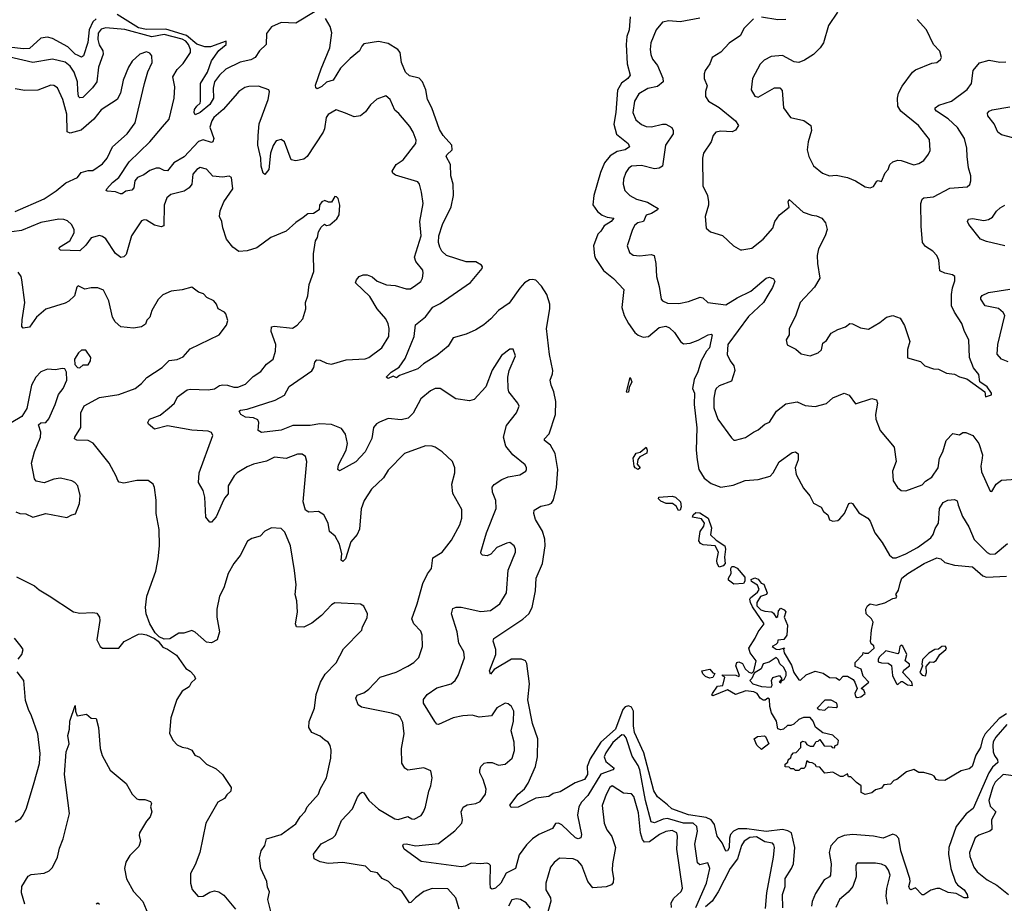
# Model space of a CAD drawing. Extents: x 2199565 to 2323334, y 894172 to 1018966.
# Tile 325 of 440: x 2295344 to 2301412, y 952681 to 958128. Entities that reach past the tile are written whole.
import ezdxf

# ---------------------------------------------------------------- set-up
doc = ezdxf.new("R2010")
doc.units = 0

msp = doc.modelspace()

# ---------------------------------------------------------------- linework, layer by layer
at = {"layer": '0CON10XD'}
for points in [[(2297165, 958179.2), (2297045, 958107.1), (2296955, 958110.8), (2296895, 958084.3), (2296865, 958043.8), (2296862.9, 957975), (2296820.6, 957935), (2296795.3, 957895), (2296769, 957881), (2296703.5, 957866.5), (2296615, 957823.2), (2296575, 957786.4), (2296543.5, 957745), (2296535.3, 957705), (2296538.1, 957645), (2296515, 957605.5), (2296455.4, 957555), (2296425, 957542.5), (2296418.1, 957555), (2296420.5, 957575), (2296434.7, 957595.3), (2296455, 957612.5), (2296458.9, 957625), (2296457.1, 957735), (2296500.5, 957805), (2296525.3, 957875), (2296571.7, 957938.3), (2296616.7, 957975), (2296616.2, 957996.2), (2296519, 957961), (2296485, 957960), (2296435, 957976.3), (2296370.8, 958030.8), (2296245, 958068.6), (2296125, 958067.7), (2296075, 958078.1), (2295945, 958160.7)], [(2300383.3, 958175), (2300327.4, 958092.6), (2300296.7, 957985), (2300276.1, 957953.9), (2300235, 957914.3), (2300181.1, 957878.9), (2300145, 957864.4), (2300117.4, 957867.4), (2300045, 957908), (2299975, 957900.8), (2299932.1, 957877.9), (2299907, 957853), (2299860, 957765), (2299852.5, 957695), (2299875, 957656.7), (2299895, 957651.2), (2299995, 957707.1), (2300028.3, 957708.3), (2300041.7, 957691.7), (2300050.8, 957585), (2300093.3, 957525), (2300175.8, 957505.8), (2300220, 957475), (2300224.2, 957445), (2300203.1, 957375), (2300195.8, 957325), (2300206, 957285), (2300236.6, 957226.6), (2300292.1, 957182.1), (2300335, 957165.8), (2300375, 957168.6), (2300445, 957154.3), (2300495, 957134), (2300555, 957096.7), (2300585, 957092.5), (2300605, 957100), (2300625, 957133.3), (2300635, 957136.7), (2300655, 957130), (2300676.4, 957183.6), (2300696.7, 957205), (2300706.2, 957235), (2300725, 957250.8), (2300755, 957261.4), (2300775, 957260.8), (2300855, 957234), (2300885, 957242.5), (2300915, 957260.8), (2300945, 957298.8), (2300955, 957322.5), (2300949.7, 957389.7), (2300882.5, 957475), (2300773.1, 957565), (2300756.4, 957595), (2300753.6, 957643.6), (2300759.5, 957675), (2300781.5, 957718.5), (2300845.4, 957804.6), (2300865, 957818.9), (2300965, 957860), (2300995, 957863.8), (2301017.3, 957882.7), (2301023.8, 957895), (2301013.9, 957933.9), (2300975.5, 957975.5), (2300932.2, 958065), (2300875, 958128.9)], [(2295815, 958133.4), (2295795.1, 958114.9), (2295772.6, 958065), (2295762.9, 957987.1), (2295737.5, 957905), (2295725, 957897.3), (2295705, 957906.2), (2295685, 957916.3), (2295640.4, 957960.4), (2295545, 958012.5), (2295515, 958020.9), (2295473.8, 958015), (2295405, 957949.8), (2295365, 957948.1), (2295245, 957963.3)], [(2300047.1, 952652.9), (2300044.7, 952735), (2300060.5, 952785), (2300061.3, 952835), (2300099.7, 952895), (2300111.8, 952925), (2300120, 953025), (2300100.6, 953115), (2300077.9, 953127.9), (2300045, 953135.8), (2299945, 953123.4), (2299825, 953140.8), (2299770.4, 953139.6), (2299743.1, 953126.9), (2299724.6, 953105), (2299717.6, 953082.4), (2299715, 953024), (2299705.3, 953005), (2299695, 953002.1), (2299673.2, 953053.2), (2299641.2, 953095), (2299626.4, 953166.4), (2299605.2, 953195.2), (2299575, 953210), (2299465, 953226.9), (2299363.4, 953263.4), (2299335, 953287.8), (2299275, 953338.5), (2299251.3, 953375), (2299189.5, 953609.5), (2299133.4, 953735), (2299126.9, 953775), (2299126.3, 953866.3), (2299115, 953889.4), (2299095, 953899.4), (2299075, 953892.1), (2299061.1, 953875), (2299014.8, 953755), (2298925.5, 953674.5), (2298858.8, 953571.2), (2298841.8, 953525), (2298843.2, 953475), (2298825.4, 953445), (2298766.7, 953423.3), (2298675, 953369.2), (2298632.3, 953357.7), (2298605, 953340), (2298525, 953328.5), (2298415.2, 953274.8), (2298372.2, 953272.2), (2298365, 953286.7), (2298416, 953354), (2298454.1, 953385.9), (2298477.9, 953422.1), (2298523.5, 953525), (2298534.5, 953585), (2298536.7, 953695), (2298505, 953788.8), (2298475.9, 953935), (2298485.2, 954034.8), (2298469.7, 954159.7), (2298461.2, 954175), (2298435.4, 954185.4), (2298375, 954185.7), (2298267.9, 954122.1), (2298245, 954093.3), (2298239.2, 954115), (2298277.1, 954215), (2298277.1, 954245), (2298262, 954298), (2298265.8, 954314.2), (2298445, 954432.1), (2298481.2, 954465), (2298502, 954505), (2298522.7, 954607.3), (2298527.5, 954685), (2298565.3, 954775), (2298581.3, 954885), (2298580.4, 954925), (2298566.2, 954975), (2298523.3, 955046.7), (2298512, 955085), (2298513.8, 955105), (2298555, 955129.2), (2298605, 955139.4), (2298621.7, 955148.3), (2298632.6, 955167.4), (2298651.5, 955245), (2298659.5, 955355), (2298643.7, 955453.7), (2298615.6, 955505.6), (2298577.1, 955535), (2298578.9, 955545), (2298606.7, 955575), (2298646.2, 955695), (2298647.9, 955775), (2298636.4, 955835), (2298618.6, 955875), (2298613.2, 955906.8), (2298627.8, 955945), (2298628.9, 955965), (2298609.5, 956065), (2298590.8, 956225), (2298610.5, 956345), (2298610, 956375), (2298591.8, 956435), (2298559.1, 956485), (2298525, 956521.9), (2298505, 956527.3), (2298485, 956523.5), (2298455, 956505.4), (2298425, 956472.5), (2298360.3, 956379.7), (2298294.5, 956335), (2298247, 956283), (2298203.2, 956246.8), (2298155, 956216.9), (2298095, 956190.5), (2298015, 956166), (2297983.8, 956115), (2297915, 956058), (2297833.3, 956006.7), (2297797.5, 955975), (2297685, 955933.8), (2297665, 955920), (2297645, 955930), (2297615, 955916.7), (2297601.2, 955925), (2297632.9, 955955), (2297683.1, 955986.9), (2297720.3, 956039.7), (2297774.4, 956175), (2297783.1, 956246.9), (2297845, 956296.2), (2297890.7, 956355), (2297935, 956378.1), (2298122.3, 956507.7), (2298194.2, 956595), (2298196.2, 956605), (2298190, 956615), (2298155, 956635.6), (2298095, 956635.4), (2297975, 956673.5), (2297945, 956700.8), (2297932.5, 956725), (2297924.6, 956755), (2297926.4, 956795), (2297949.6, 956865), (2298003.4, 956975), (2298016.7, 957045), (2298015.4, 957115), (2298001.3, 957165), (2297999.1, 957235), (2297972.2, 957285), (2297975.8, 957295), (2298008.6, 957325), (2298007.8, 957355), (2297953.9, 957413.9), (2297930.6, 957450.6), (2297884, 957585), (2297856.1, 957635), (2297847.6, 957695), (2297826.9, 957745), (2297805, 957766.9), (2297745, 957781.3), (2297720.8, 957805), (2297695.7, 957865), (2297688.7, 957925), (2297674.7, 957944.7), (2297615, 957980.9), (2297555, 957992.6), (2297465, 957978.4), (2297451.5, 957965), (2297438.9, 957935), (2297380.7, 957889.3), (2297321.2, 957828.8), (2297275, 957756.2), (2297235, 957742.9), (2297205, 957715.8), (2297177.3, 957702.7), (2297168.3, 957708.3), (2297167.5, 957725), (2297201.2, 957825), (2297255.8, 957954.2), (2297266.9, 958046.9), (2297258.1, 958085), (2297227.8, 958135)], [(2299105.4, 958144.6), (2299100, 958065), (2299086.2, 958025), (2299081.1, 957975), (2299086.7, 957855), (2299106.4, 957785), (2299090.8, 957765), (2299052.2, 957737.7), (2299027, 957693), (2299018.4, 957555), (2299005, 957483.8), (2299022.2, 957422.2), (2299094.2, 957365), (2299101.4, 957345), (2299075, 957325.4), (2299025, 957315.3), (2298981.7, 957288.3), (2298948.7, 957245), (2298922.8, 957185), (2298882.9, 957045), (2298876.4, 956986.4), (2298905, 956945.8), (2298932.7, 956922.7), (2298965, 956910.4), (2299005.6, 956905), (2298987.9, 956885), (2298945, 956858.2), (2298925.8, 956824.2), (2298906.9, 956805), (2298880.6, 956735), (2298886.7, 956675), (2298893.1, 956655), (2298941.1, 956581.1), (2299002.6, 956532.6), (2299066.4, 956465), (2299053.8, 956353.8), (2299069.5, 956305), (2299095, 956255.8), (2299135, 956200), (2299155, 956183.8), (2299185, 956171.6), (2299219.2, 956175), (2299285, 956231.5), (2299325, 956238.5), (2299348.8, 956228.8), (2299379.8, 956199.8), (2299416.2, 956145), (2299435, 956130), (2299475, 956133.6), (2299525, 956152.5), (2299586.7, 956185), (2299605, 956189.2), (2299611.2, 956185), (2299595, 956105.6), (2299576.5, 956085), (2299542.9, 956025), (2299522.9, 955957.1), (2299500.2, 955909.8), (2299490, 955855), (2299502.1, 955825), (2299500.5, 955755), (2299517.5, 955612.5), (2299512.3, 955475), (2299519.3, 955415), (2299530, 955355), (2299561.9, 955301.9), (2299605, 955268), (2299665, 955247.4), (2299740.8, 955259.2), (2299815, 955288.5), (2299895, 955292.7), (2299968.6, 955315), (2299986.4, 955335), (2300025, 955403.5), (2300105, 955459.2), (2300125, 955463.8), (2300141.7, 955451.7), (2300140.8, 955415), (2300122.2, 955365), (2300128.5, 955325), (2300175, 955241.2), (2300213.2, 955193.2), (2300235, 955148.8), (2300282.9, 955122.9), (2300297, 955097), (2300323.3, 955075), (2300333.8, 955045), (2300355, 955036.2), (2300385, 955041.2), (2300398.3, 955051.7), (2300425.7, 955084.3), (2300453.8, 955145), (2300465, 955150), (2300475, 955146), (2300515, 955088), (2300570, 955055), (2300585, 955036.2), (2300613.5, 954965), (2300659.5, 954905), (2300705, 954827.5), (2300725, 954810), (2300745, 954810.5), (2300805, 954834.6), (2300875.6, 954875), (2300958.1, 954935), (2300973.3, 954955), (2300985, 954991.2), (2301005.6, 955025), (2301012.1, 955115), (2301035, 955151.4), (2301064.4, 955165.6), (2301105, 955171.2), (2301121.2, 955161.2), (2301126.9, 955135), (2301154.6, 955065), (2301192.1, 955002.1), (2301225, 954923.5), (2301305, 954842.7), (2301325, 954832.5), (2301356.2, 954835), (2301430.5, 954899.5)], [(2299535, 958136.4), (2299415, 958114.7), (2299345, 958121.5), (2299305, 958112.5), (2299265.6, 958065), (2299233.8, 957985), (2299228.5, 957945), (2299232.8, 957912.8), (2299243.3, 957885), (2299273.5, 957845), (2299307.6, 957767.6), (2299309.1, 957745), (2299275, 957716.9), (2299215, 957704.6), (2299159.6, 957670.4), (2299133.4, 957625), (2299122.7, 957555), (2299141.5, 957511.5), (2299175, 957482.1), (2299205, 957470), (2299236.7, 957466.7), (2299305, 957483.9), (2299325, 957483.6), (2299362.6, 957462.6), (2299371.5, 957445), (2299370.9, 957425), (2299324.6, 957355), (2299305.5, 957225), (2299285, 957212), (2299255, 957208.5), (2299175, 957230), (2299115, 957225.4), (2299095, 957210.6), (2299078.2, 957185), (2299063.8, 957145), (2299062.7, 957115), (2299073.5, 957075), (2299104.3, 957045), (2299145, 957020.9), (2299212.9, 957002.9), (2299243.3, 956985), (2299278.6, 956965), (2299274.5, 956955), (2299237.3, 956932.7), (2299205, 956922.1), (2299187.3, 956885), (2299153.7, 956876.3), (2299135, 956861.4), (2299119.4, 956835), (2299087.1, 956735), (2299102.4, 956692.4), (2299125, 956675.8), (2299165, 956672.2), (2299235, 956680.9), (2299254.5, 956674.5), (2299264.4, 956625), (2299267.5, 956545), (2299284.3, 956484.3), (2299296.7, 956405), (2299305.9, 956395.9), (2299335, 956380.8), (2299405, 956378.5), (2299465, 956390.9), (2299536.9, 956416.9), (2299552.9, 956412.9), (2299585, 956384.3), (2299695, 956369.5), (2299765, 956414), (2299849.6, 956455), (2299945, 956534.3), (2299965, 956540), (2299990, 956530), (2299997.1, 956515), (2299983.4, 956476.6), (2299955, 956430)], [(2299865, 958132.5), (2299805.4, 958074.6), (2299785, 958030.8), (2299715, 957984), (2299665, 957927.5), (2299611.2, 957895), (2299597.1, 957855), (2299568, 957815), (2299562, 957795), (2299562.5, 957765), (2299579.7, 957719.7), (2299570, 957685), (2299570.6, 957655), (2299588, 957625), (2299655, 957587.5), (2299756, 957505), (2299773.8, 957475), (2299755, 957446), (2299735, 957436.9), (2299665, 957441.8), (2299634.6, 957435.4), (2299617.5, 957415), (2299605.6, 957375), (2299557.1, 957305), (2299551.1, 957275), (2299552.9, 957102.9), (2299582, 957045), (2299589.2, 957005), (2299589.2, 956985), (2299568.8, 956915), (2299575, 956843.3), (2299600.5, 956820.5), (2299675, 956796.7), (2299743.3, 956735), (2299785, 956710), (2299795, 956710), (2299855, 956718.8), (2299926, 956775), (2299985, 956843.3), (2299998, 956885), (2300025.8, 956925), (2300085, 956972.5), (2300080, 957005), (2300085, 957020), (2300171.1, 956941.1), (2300225, 956922.2), (2300255, 956918.6), (2300286, 956905), (2300309.2, 956875), (2300319.2, 956835), (2300306.9, 956795), (2300266.5, 956715), (2300258.5, 956675), (2300259.5, 956625), (2300274.5, 956535), (2300241.7, 956478.3), (2300154.5, 956385), (2300125, 956301.2), (2300086.1, 956223.9), (2300086, 956185), (2300066.4, 956153.6), (2300074.1, 956124.1), (2300126.1, 956096.1), (2300158.8, 956068.8), (2300215, 956056), (2300265, 956073.8), (2300285, 956093.3), (2300293.3, 956135), (2300315, 956150), (2300345, 956196.2), (2300385, 956218.8), (2300432.5, 956235), (2300460, 956255), (2300475, 956253.8), (2300525, 956228), (2300575, 956220), (2300645, 956260.8), (2300685, 956294.2), (2300725, 956304.4), (2300768.8, 956288.8), (2300797.3, 956242.7), (2300830, 956145), (2300814.2, 956095), (2300815, 956043.3), (2300895, 956020), (2300922.5, 955995), (2300975, 955976.2), (2301005, 955974), (2301055, 955949.2), (2301105, 955942.5), (2301135, 955926.7), (2301180, 955915), (2301292.5, 955835), (2301295, 955803.3), (2301332.5, 955815), (2301332.5, 955825), (2301306.7, 955865), (2301260, 955895), (2301255, 955940), (2301222.5, 955982.5), (2301197.1, 956045), (2301192.5, 956155), (2301166.4, 956206.4), (2301150.6, 956255), (2301104.7, 956324.7), (2301087.1, 956365), (2301087, 956433), (2301092.5, 956475), (2301107.3, 956517.3), (2301106, 956545), (2301092.5, 956555), (2301045, 956565.4), (2301015, 956580), (2301007.3, 956645), (2300996.7, 956675), (2300971.2, 956701.2), (2300925, 956730.5), (2300907.1, 956755), (2300898.2, 956855), (2300897.5, 956995), (2300905, 957022), (2300915, 957029.4), (2300975, 957035.6), (2301075, 957088.5), (2301181.7, 957098.3), (2301198.3, 957111.7), (2301206.2, 957135), (2301205.8, 957165), (2301191.4, 957215), (2301181.9, 957285), (2301180, 957335), (2301165.5, 957395), (2301123.3, 957463.3), (2301065, 957516), (2300994.4, 957565), (2300984.5, 957575), (2300985.7, 957585), (2301008, 957602), (2301085.7, 957625), (2301183.3, 957696.7), (2301208.9, 957735), (2301218.9, 957815), (2301258.3, 957861.7), (2301317.9, 957877.9), (2301383, 957867), (2301421.2, 957868.8)], [(2300065, 958129.2), (2300015, 958126.7), (2299915, 958142.5)], [(2296918, 955782), (2296975, 955812.5), (2297003.8, 955866.2), (2297145, 955963.1), (2297157.3, 955985), (2297162.1, 956017.9), (2297175, 956031.1), (2297195, 956030), (2297235, 956010), (2297265, 956004.5), (2297355, 956030.6), (2297472.5, 956037.5), (2297495, 956046.2), (2297575, 956105.8), (2297617.7, 956175), (2297620.8, 956225), (2297615, 956253.8), (2297600, 956285), (2297546.9, 956345), (2297500.9, 956420.9), (2297413.3, 956505), (2297418.8, 956525), (2297436.7, 956545), (2297460, 956555), (2297485, 956554.3), (2297515, 956542.9), (2297546.8, 956516.8), (2297604.2, 956494.2), (2297658.5, 956488.5), (2297725, 956468.1), (2297751.4, 956468.6), (2297785, 956490.8), (2297815.8, 956515), (2297825.7, 956535), (2297830, 956565), (2297828.1, 956585), (2297785, 956637.1), (2297776.2, 956665), (2297817.1, 956795), (2297810, 956885), (2297830, 956995), (2297820.9, 957065), (2297808.6, 957115), (2297798.2, 957128.2), (2297660.3, 957170.3), (2297642.7, 957182.7), (2297640, 957195), (2297662.9, 957235), (2297707.1, 957265), (2297784.4, 957365), (2297786.9, 957385), (2297768.1, 957435), (2297748.6, 957468.6), (2297679.7, 957549.7), (2297655, 957570), (2297626.7, 957635), (2297599.3, 957659.3), (2297545, 957637.5), (2297505, 957603.8), (2297475, 957560), (2297444.5, 957535.5), (2297405, 957528.9), (2297351.2, 957551.2), (2297295, 957573.3), (2297245, 957544.3), (2297232.7, 957525), (2297222.7, 957455), (2297214.5, 957435), (2297115.4, 957284.6), (2297095, 957267.5), (2297045, 957258.8), (2297017.5, 957265), (2296975.8, 957375.8), (2296955, 957388.8), (2296925, 957381.2), (2296905, 957352), (2296889.3, 957305), (2296878.9, 957205), (2296855, 957174.2), (2296845, 957181.2), (2296831.3, 957225), (2296829.5, 957275), (2296811.5, 957355), (2296812.8, 957415), (2296819.2, 957485), (2296875.6, 957635), (2296883.3, 957683.3), (2296880, 957695), (2296815, 957718.6), (2296755, 957716.9), (2296730.7, 957709.3), (2296695, 957685.7), (2296671.2, 957658.8), (2296597.7, 957575), (2296540, 957525), (2296528.2, 957505), (2296515.4, 957465), (2296540, 957395), (2296535, 957374.5), (2296525, 957371.5), (2296475, 957386.7), (2296445, 957377.8), (2296356.6, 957283.4), (2296293.9, 957245), (2296255, 957197.1), (2296235, 957198.5), (2296205, 957212.8), (2296185, 957212.1), (2296145, 957199.1), (2296108.4, 957171.6), (2296070, 957155), (2296053.3, 957135), (2296047.7, 957092.3), (2296035, 957077.8), (2295998.7, 957071.3), (2295975, 957054), (2295965.8, 957054.2), (2295935, 957066.4), (2295881.9, 957071.9), (2295876.7, 957075), (2295880, 957085), (2295916.1, 957125), (2295955.2, 957154.8), (2296018.2, 957251.8), (2296145, 957374.8), (2296223.3, 957466.7), (2296265.6, 957515), (2296295.6, 957645), (2296299.2, 957715), (2296287.5, 957775), (2296315, 957820), (2296351.2, 957858.8), (2296397.1, 957925), (2296395.9, 957945), (2296383.2, 957975), (2296366.9, 957995), (2296345, 958008), (2296235, 958036.8), (2296157.5, 958022.5), (2295992.1, 958067.9), (2295875, 958077.1), (2295845, 958069.3), (2295826.5, 958045), (2295825.2, 958005.2), (2295833.6, 957973.6), (2295856.5, 957935), (2295859.1, 957915), (2295829.6, 957835), (2295819.2, 957745), (2295792.2, 957707.8), (2295732.2, 957647.8), (2295715, 957646.1), (2295706.7, 957655), (2295702, 957692), (2295699.3, 957745), (2295679.5, 957805), (2295655, 957841.2), (2295625, 957865.4), (2295545, 957885.3), (2295425, 957863.8), (2295275, 957898.6)], [(2295315.7, 956945.7), (2295495, 957024.6), (2295567.7, 957072.3), (2295628.3, 957121.7), (2295700.6, 957155), (2295723.6, 957186.4), (2295765, 957198.2), (2295795, 957199.2), (2295855, 957238.6), (2295883.1, 957275), (2295915.9, 957344.1), (2296006.9, 957425), (2296055, 957491.2), (2296113.1, 957735), (2296133.9, 957806.1), (2296159.4, 957865), (2296158.6, 957905), (2296145, 957922.5), (2296125, 957929.4), (2296083.8, 957916.2), (2296037.4, 957872.6), (2296014.4, 957835), (2295980.5, 957755), (2295964.4, 957675), (2295944.2, 957635), (2295845, 957572.7), (2295800.6, 957515), (2295722.2, 957447.8), (2295655, 957427.5), (2295636.4, 957436.4), (2295634.6, 957545), (2295610.4, 957635), (2295577.4, 957707.4), (2295555, 957722.2), (2295535, 957724.4), (2295455, 957692.9), (2295375, 957690.8), (2295315, 957700.8)], [(2301465, 957399.6), (2301395, 957418.1), (2301370.8, 957435), (2301348.9, 957485), (2301310.5, 957535), (2301308.8, 957551.2), (2301318.8, 957565), (2301336.9, 957573.1), (2301445, 957591.1)], [(2297865, 953373.3), (2297877.5, 953405), (2297885.7, 953455), (2297878.3, 953498.3), (2297835, 953515.7), (2297735, 953501.5), (2297717.8, 953515), (2297697.8, 953545), (2297696.4, 953635), (2297713.5, 953725), (2297705.5, 953795), (2297688.9, 953828.9), (2297675, 953840), (2297635, 953853.8), (2297450, 953890), (2297430.6, 953905), (2297415.7, 953945), (2297423.8, 953965), (2297465, 953979.4), (2297495, 954000.6), (2297565, 954074.3), (2297663.3, 954106.7), (2297736.7, 954143.3), (2297772.5, 954165), (2297803.2, 954196.8), (2297825.7, 954265), (2297823.3, 954335), (2297815, 954358), (2297771.9, 954405), (2297761.1, 954435), (2297792.5, 954527.5), (2297827.6, 954652.4), (2297857.2, 954712.8), (2297882.5, 954745), (2297888.8, 954811.2), (2297947.5, 954845), (2298005, 954920), (2298055.6, 955015), (2298068.1, 955055), (2298068.8, 955108.8), (2298012.7, 955207.3), (2298007.1, 955265), (2298025.8, 955335), (2298026, 955365), (2298010, 955405), (2297946.7, 955465), (2297905, 955493.3), (2297885, 955500), (2297845, 955501.2), (2297715, 955454.2), (2297615, 955350.8), (2297586.2, 955303.8), (2297512.5, 955235), (2297466, 955165), (2297447.9, 955112.1), (2297437.3, 954987.3), (2297423.3, 954955), (2297385, 954908.8), (2297352.5, 954805), (2297335, 954788.8), (2297325.9, 954795.9), (2297328.9, 954835), (2297315.5, 954895), (2297287.1, 954945), (2297254, 954974), (2297245.4, 955025), (2297218.5, 955075), (2297185, 955096.2), (2297125, 955092.1), (2297104.5, 955105), (2297090, 955155), (2297114.2, 955404.2), (2297106, 955435), (2297085, 955449.2), (2297055, 955449.4), (2296985, 955423.8), (2296915, 955431.9), (2296865, 955405.8), (2296785, 955388.8), (2296745, 955372.5), (2296684.7, 955335.3), (2296664.7, 955315.3), (2296628.6, 955255), (2296628, 955205), (2296605, 955178), (2296591.5, 955148.5), (2296555, 955063.8), (2296525, 955030), (2296515, 955030), (2296491.7, 955061.7), (2296484.2, 955185), (2296474.3, 955225), (2296445.7, 955275.7), (2296450, 955335), (2296533.3, 955565), (2296525, 955582.5), (2296505, 955591.2), (2296405, 955597.1), (2296255, 955623.5), (2296175, 955604.2), (2296138, 955635), (2296134.2, 955645), (2296144.2, 955665), (2296209.1, 955690.9), (2296265.6, 955734.4), (2296298, 955765), (2296317.3, 955802.7), (2296375, 955846), (2296395, 955850.8), (2296505, 955846.7), (2296545, 955853.3), (2296575, 955872.9), (2296595, 955877.1), (2296625, 955875.6), (2296663.8, 955863.8), (2296687.6, 955862.4), (2296735, 955880.8), (2296781.7, 955928.3), (2296829.6, 955960.4), (2296865, 956004.2), (2296905.8, 956035), (2296921.1, 956085), (2296923.1, 956125), (2296893.5, 956205), (2296895.9, 956234.1), (2296912.1, 956237.9), (2297025, 956227.1), (2297054.2, 956245.8), (2297088, 956285), (2297107.5, 956345), (2297105.8, 956385), (2297120, 956425), (2297126.7, 956495), (2297156.2, 956575), (2297154.4, 956685), (2297165.9, 956764.1), (2297180, 956785), (2297185, 956820), (2297201.7, 956848.3), (2297223, 956867), (2297235, 956860), (2297255, 956863.3), (2297298.8, 956901.2), (2297313.3, 956925), (2297316.7, 956985), (2297306.1, 957026.1), (2297296.1, 957036.1), (2297285, 957037.5), (2297265, 957003.3), (2297246.4, 957003.6), (2297225, 957014.2), (2297205, 957005.8), (2297191.2, 956985), (2297190, 956955), (2297155, 956932.5), (2297119.3, 956930.7), (2297091.7, 956908.3), (2297045, 956877.5), (2296985, 956824.2), (2296891.2, 956785), (2296805, 956721.4), (2296745, 956702.9), (2296695, 956700), (2296656.8, 956726.8), (2296619.2, 956775), (2296596, 956845), (2296590, 956885), (2296574.4, 956915), (2296579.3, 956950.7), (2296601.1, 957005), (2296656.5, 957085), (2296648.8, 957155), (2296635, 957163.8), (2296593.2, 957156.8), (2296535, 957162.5), (2296495, 957206.7), (2296456.8, 957216.8), (2296435.8, 957205), (2296410.5, 957175), (2296404.4, 957115), (2296388.9, 957091.1), (2296358.1, 957071.9), (2296275, 957050), (2296250, 957030), (2296234.5, 956985), (2296232, 956858), (2296215, 956852), (2296175, 956861.1), (2296125, 956892.9), (2296110, 956895), (2296095, 956888), (2296032.7, 956795), (2295999.3, 956680.7), (2295985, 956666), (2295966.9, 956663.1), (2295935, 956687.1), (2295875, 956778), (2295855, 956792.5), (2295835, 956797.5), (2295785, 956784.3), (2295752.4, 956737.6), (2295715, 956704), (2295595, 956707.1), (2295587.1, 956715), (2295590, 956725), (2295652.2, 956765), (2295679.6, 956815), (2295678.8, 956835), (2295663.3, 956865), (2295638.1, 956888.1), (2295615, 956896.9), (2295585, 956897.5), (2295475, 956877.8), (2295355, 956829.1), (2295295, 956820.8)], [(2301415, 956733.6), (2301301.1, 956761.1), (2301265.8, 956775), (2301192.5, 956865), (2301184.2, 956885), (2301190.9, 956899.1), (2301215, 956903.1), (2301285, 956890.4), (2301315, 956896.2), (2301338.3, 956911.7), (2301362.5, 956947.5), (2301385, 956968.5), (2301415, 956985.4)], [(2296897, 952607), (2296873.3, 952705), (2296883, 952753), (2296870.7, 952780.7), (2296867.5, 952815), (2296830, 952895), (2296821.2, 952958.8), (2296831.2, 953005), (2296855, 953036.7), (2296865, 953078.8), (2296955, 953106.4), (2297045, 953170.6), (2297071.9, 953215), (2297102.4, 953247.6), (2297115, 953276), (2297185, 953353.8), (2297195.5, 953384.5), (2297234.2, 953455), (2297260.8, 953575), (2297262.9, 953625), (2297257.5, 953655), (2297245.5, 953675.5), (2297225, 953686), (2297195, 953712), (2297145, 953734), (2297125.7, 953765), (2297127.3, 953802.7), (2297160.6, 953885), (2297170.9, 953969.1), (2297198.5, 954045), (2297226.6, 954093.4), (2297295, 954163.8), (2297339.7, 954250.3), (2297452.5, 954365), (2297456.2, 954385), (2297485, 954440), (2297486.7, 954465), (2297463.6, 954513.6), (2297445, 954526.2), (2297285, 954534.2), (2297265, 954522), (2297204, 954455), (2297145, 954407.1), (2297095, 954384.2), (2297050, 954385), (2297043.6, 954403.6), (2297055.7, 954475), (2297051.1, 954545), (2297040.5, 954585), (2297046.7, 954645), (2297038, 954732), (2297012.9, 954885), (2296978.3, 954968.3), (2296955, 954991.2), (2296895, 954996.2), (2296855, 954974.2), (2296825, 954944.3), (2296775, 954930.8), (2296747.3, 954912.7), (2296702.5, 954825), (2296664, 954775), (2296629.2, 954715), (2296601.9, 954625), (2296574.4, 954575), (2296558.9, 954495), (2296559.4, 954445), (2296575.9, 954354.1), (2296561.2, 954305), (2296526.4, 954286.4), (2296495, 954291.2), (2296425, 954352), (2296405, 954362), (2296355, 954346.2), (2296325, 954346.7), (2296269.3, 954310.7), (2296235, 954310), (2296203.8, 954323.8), (2296179.5, 954349.5), (2296146, 954405), (2296122.2, 954465), (2296118.1, 954505), (2296126.9, 954575), (2296182, 954728), (2296197.5, 954805), (2296204.4, 954885), (2296202.9, 954985), (2296184.2, 955085), (2296185.5, 955165.5), (2296174.3, 955245), (2296165.7, 955265), (2296135, 955286.7), (2296065, 955287.8), (2295985, 955271.9), (2295957.6, 955277.6), (2295947.6, 955287.6), (2295938.9, 955315), (2295894.7, 955394.7), (2295796.8, 955516.8), (2295765, 955533.1), (2295695, 955536.7), (2295681.9, 955545), (2295682.7, 955555), (2295720, 955615), (2295720, 955705), (2295741.7, 955748.3), (2295835, 955800), (2295955, 955816.8), (2296055, 955854.5), (2296094.4, 955885), (2296127.7, 955922.3), (2296222, 955985), (2296265, 956027.1), (2296315, 956034.3), (2296350.3, 956049.7), (2296395, 956099.2), (2296572.5, 956185), (2296618.8, 956245), (2296626.1, 956273.9), (2296613.8, 956315), (2296605, 956326), (2296567.5, 956345), (2296557.5, 956375), (2296540, 956395), (2296497.5, 956415), (2296477.3, 956437.3), (2296445, 956448), (2296405, 956478.6), (2296345, 956462.9), (2296277.5, 956455), (2296225, 956432), (2296196.9, 956403.1), (2296157.1, 956335), (2296145.7, 956294.3), (2296128, 956275), (2296118.3, 956251.7), (2296095, 956233.8), (2296045, 956225.7), (2295966.7, 956235), (2295932.9, 956265), (2295915.8, 956294.2), (2295892.5, 956395), (2295860, 956460), (2295825, 956476), (2295785, 956475.8), (2295745, 956466.2), (2295705, 956486.7), (2295695, 956480), (2295680.8, 956425), (2295646.4, 956393.6), (2295625, 956381.2), (2295505, 956344.4), (2295447.5, 956295), (2295405, 956233.3), (2295365, 956227.5), (2295357, 956237), (2295358.3, 956278.3), (2295375.4, 956385), (2295357.8, 956525), (2295352.9, 956545), (2295335, 956571.2)], [(2301435, 956018.2), (2301394.7, 956034.7), (2301366.9, 956066.9), (2301372.4, 956125), (2301415.5, 956305), (2301405, 956322.5), (2301375, 956347.8), (2301294, 956365), (2301267.5, 956405), (2301266, 956415), (2301275, 956427.5), (2301315, 956447.3), (2301445, 956466.4)], [(2299955, 956430), (2299926.9, 956385), (2299835, 956297.5), (2299707.3, 956125), (2299703.3, 956065), (2299721.1, 956025), (2299745, 955994.2), (2299750, 955965), (2299729.8, 955900.2), (2299655, 955871.1), (2299636.5, 955855), (2299629.8, 955840.2), (2299620.8, 955795), (2299621.8, 955735), (2299647.1, 955665), (2299731.2, 955551.2), (2299745, 955536.7), (2299755, 955536.7), (2299817, 955553), (2299865, 955586), (2299895, 955598.8), (2299935, 955634), (2299965, 955648), (2300007.1, 955715), (2300065, 955759.2), (2300135, 955773.1), (2300185, 955748.9), (2300245, 955742.9), (2300315, 955762.2), (2300355, 955797.8), (2300425, 955825.8), (2300454.5, 955814.5), (2300495, 955760), (2300595, 955793.3), (2300623.9, 955783.9), (2300630, 955765), (2300618.2, 955695), (2300619.1, 955665), (2300645.7, 955595), (2300732.9, 955492.9), (2300745.6, 955405), (2300722.9, 955345), (2300726.4, 955286.4), (2300752.5, 955245), (2300776.1, 955226.1), (2300805, 955223.8), (2300905, 955260), (2300926.1, 955283.9), (2300965, 955308.8), (2301004.3, 955365), (2301012.5, 955425), (2301031.8, 955465), (2301053.5, 955535), (2301095, 955577.8), (2301135, 955570), (2301155, 955582.9), (2301175, 955583.5), (2301217.1, 955565), (2301254.4, 955515), (2301276.5, 955445), (2301275.6, 955425.6), (2301266.5, 955375), (2301270.2, 955340.2), (2301325, 955222.5), (2301335, 955220), (2301362, 955265), (2301395, 955290), (2301484.6, 955295.4)], [(2299510.7, 952655), (2299575.4, 952805), (2299596, 952896), (2299585, 952931.4), (2299535, 952917.5), (2299521.2, 952931.2), (2299503.6, 953045), (2299521.4, 953125), (2299516.5, 953155), (2299494.4, 953175), (2299435, 953175.6), (2299335, 953203.1), (2299309.8, 953200.2), (2299255, 953177.2), (2299235, 953183.5), (2299201.2, 953315), (2299164.5, 953505), (2299155, 953530.4), (2299118.2, 953588.2), (2299082.1, 953702.1), (2299068.2, 953718.2), (2299055, 953720.4), (2298998.4, 953671.6), (2298955, 953608.2), (2298946.5, 953585), (2298956.2, 953556.1), (2299006.6, 953513.4), (2299000, 953505), (2298925, 953477.9), (2298844.8, 953345.2), (2298806.9, 953305), (2298790, 953275), (2298781.4, 953225), (2298806.4, 953105), (2298802.5, 953085), (2298785, 953079.1), (2298768.6, 953085), (2298685, 953165.3), (2298665, 953176.2), (2298646, 953174), (2298626.8, 953143.2), (2298544, 953105), (2298505, 953078.6), (2298467.4, 953042.6), (2298420.9, 952979.1), (2298400, 952895), (2298342.3, 952867.7), (2298309.1, 952805), (2298275, 952775.6), (2298255, 952767.5), (2298246, 952775), (2298242.5, 952807.5), (2298244.2, 952915), (2298235.4, 952925.4), (2298221.9, 952928.1), (2298185, 952924.4), (2298125, 952929.1), (2298089.3, 952910.7), (2298065, 952906.8), (2297818.5, 952938.5), (2297714, 953015), (2297703.9, 953036.1), (2297710, 953045), (2297725, 953048.5), (2297785, 953036), (2297925, 953050), (2298025, 953128.1), (2298068.9, 953175), (2298071.9, 953195), (2298064.6, 953245), (2298076.9, 953273.1), (2298101.9, 953288.1), (2298155, 953296.2), (2298181.1, 953308.9), (2298214.5, 953355), (2298217.5, 953385), (2298199.5, 953445), (2298180, 953485), (2298178.6, 953505), (2298186, 953525), (2298205.6, 953544.4), (2298225, 953550), (2298255, 953548.5), (2298295, 953532.2), (2298335, 953538.1), (2298378.6, 953575), (2298392.4, 953622.4), (2298390.9, 953675), (2298371.5, 953745), (2298387.5, 953805), (2298388.5, 953865), (2298375, 953893.8), (2298355, 953911.2), (2298335, 953915.8), (2298284.6, 953885.4), (2298252.3, 953837.7), (2298175, 953827.8), (2298131.3, 953841.3), (2298075, 953837.8), (2298015, 953823.8), (2297925, 953784), (2297915, 953786), (2297901.1, 953801.1), (2297833.1, 953915), (2297832.7, 953937.3), (2297855, 953969.2), (2297915, 954009.5), (2298003.8, 954035), (2298026.9, 954055), (2298046.7, 954085), (2298084.3, 954195), (2298081.7, 954231.7), (2298050.5, 954285), (2298038.9, 954355), (2298005.8, 954465), (2298012.4, 954497.6), (2298032.6, 954507.4), (2298065, 954506.4), (2298185, 954480.7), (2298244.7, 954485.3), (2298303.4, 954526.6), (2298343.5, 954595), (2298354.6, 954735), (2298398.9, 954845), (2298399.4, 954865), (2298390, 954885), (2298365, 954904.4), (2298345, 954901.1), (2298285, 954873.5), (2298246.8, 954833.2), (2298225, 954822.8), (2298196.7, 954826.7), (2298186.9, 954835), (2298186.4, 954845), (2298221.5, 954965), (2298279.5, 955115), (2298277.8, 955165), (2298256.7, 955215), (2298254.5, 955245.5), (2298267.2, 955262.8), (2298315, 955293.3), (2298355, 955310.6), (2298425, 955322), (2298462.5, 955345), (2298466.7, 955355), (2298468, 955365), (2298458, 955385), (2298382.9, 955445), (2298339.4, 955499.4), (2298324.4, 955555), (2298343.6, 955626.4), (2298406.2, 955705), (2298421.2, 955745), (2298413.8, 955765), (2298358.8, 955835), (2298354.1, 955854.1), (2298352.5, 955925), (2298360, 955965), (2298400, 956055), (2298385, 956097.5), (2298363.9, 956096.1), (2298312.7, 956057.3), (2298255, 955967.5), (2298216.7, 955865), (2298144.2, 955785.8), (2298115, 955778.6), (2298031.5, 955791.5), (2297935, 955854.2), (2297905, 955854.2), (2297875, 955840.8), (2297815, 955790.8), (2297768, 955702), (2297738.6, 955671.4), (2297695, 955661.8), (2297615, 955668.9), (2297562, 955648), (2297542.6, 955637.4), (2297524.5, 955615), (2297513.4, 955546.6), (2297471.9, 955465), (2297415, 955402.7), (2297315, 955346.5), (2297304.1, 955355), (2297308.1, 955385), (2297355.8, 955475), (2297363.5, 955515), (2297352.1, 955572.1), (2297327.6, 955607.6), (2297265, 955632.9), (2297192.7, 955637.3), (2297133.8, 955626.2), (2297026.7, 955626.7), (2296955, 955597.1), (2296833.1, 955583.1), (2296813.1, 955595), (2296817.8, 955645), (2296810.8, 955660.8), (2296785, 955674.6), (2296735, 955677.1), (2296705.7, 955695), (2296696.2, 955715), (2296705, 955720.8), (2296745, 955727.6), (2296918, 955782)], [(2295715, 955982.5), (2295735, 956000), (2295765, 956000), (2295780, 956025), (2295782.5, 956045), (2295751.7, 956091.7), (2295725, 956090), (2295706.7, 956075), (2295682.5, 956035), (2295683, 956003), (2295700, 955985), (2295715, 955982.5)], [(2295320, 955095), (2295345, 955083.8), (2295381.7, 955081.7), (2295425, 955062.5), (2295505, 955083.8), (2295635, 955058.6), (2295665, 955076.2), (2295688, 955082), (2295712.9, 955145), (2295715.7, 955195), (2295701.2, 955255), (2295683.3, 955275), (2295665, 955286), (2295595, 955301.4), (2295555, 955296.7), (2295495, 955274), (2295445, 955283.3), (2295435, 955297.5), (2295416.7, 955395), (2295435.6, 955465), (2295471.1, 955555), (2295474.4, 955585), (2295459.5, 955630.5), (2295475, 955642), (2295505, 955644.2), (2295523.4, 955666.6), (2295562.9, 955755), (2295582.1, 955817.9), (2295612, 955855), (2295634.2, 955905), (2295632.5, 955955), (2295622.5, 955975), (2295605, 955978.8), (2295565, 955970), (2295515, 955974.2), (2295475, 955957.5), (2295444.2, 955925), (2295417.1, 955875), (2295388.8, 955731.2), (2295357.8, 955682.2), (2295235, 955609.4)], [(2299085, 955830), (2299082.5, 955835), (2299105, 955922.5), (2299115.3, 955894.7), (2299099.5, 955860.5), (2299095, 955831.2), (2299085, 955830)], [(2299155, 955354.6), (2299136.9, 955365), (2299131.5, 955375), (2299123.8, 955425), (2299143.6, 955455), (2299168.5, 955461.5), (2299205, 955492.5), (2299211.6, 955475), (2299208.6, 955455), (2299166, 955434), (2299153.3, 955416.7), (2299148.3, 955388.3), (2299168.2, 955365), (2299155, 955354.6)], [(2299403.5, 955103.5), (2299389.2, 955129.1), (2299366.4, 955146.4), (2299326.7, 955146.7), (2299295, 955160.5), (2299281.4, 955175), (2299283.3, 955185), (2299365, 955191.8), (2299385, 955185.6), (2299416.4, 955155), (2299420, 955125), (2299415, 955104.3), (2299403.5, 955103.5)], [(2299655, 954754), (2299642.5, 954775), (2299639.4, 954795), (2299650.4, 954845), (2299629.2, 954885), (2299555, 954890.9), (2299539.4, 954899.4), (2299528.2, 954915), (2299537.6, 954972.4), (2299559.6, 955005), (2299564.5, 955025), (2299545, 955050.4), (2299490.7, 955060.7), (2299493.5, 955075), (2299510.1, 955089.9), (2299535, 955088.8), (2299587.3, 955055), (2299607.3, 954995), (2299601.7, 954951.7), (2299635, 954920.6), (2299688.5, 954885), (2299693.1, 954865), (2299686.7, 954815), (2299691.5, 954775), (2299678.8, 954761.2), (2299655, 954754)], [(2301425, 953849.3), (2301380.4, 953819.6), (2301293.9, 953726.1), (2301277.2, 953692.8), (2301265, 953641.2), (2301235.7, 953594.3), (2301213.3, 953525), (2301195, 953511.2), (2301145, 953498.8), (2301045, 953438.8), (2301005, 953440), (2300992.5, 953445), (2300980, 953465), (2300965, 953472.5), (2300915, 953487.5), (2300885, 953487.5), (2300855, 953506.7), (2300809.3, 953490.7), (2300750, 953445), (2300731.7, 953438.3), (2300710, 953415), (2300668.3, 953411.7), (2300655, 953390), (2300618.3, 953381.7), (2300595, 953362.5), (2300555, 953352.5), (2300530, 953365), (2300530, 953405), (2300500, 953425), (2300465, 953460), (2300451.7, 953461.7), (2300445, 953480), (2300417, 953463), (2300403, 953463), (2300355, 953490), (2300305, 953482.5), (2300275, 953520), (2300255, 953522.5), (2300245, 953537.5), (2300227, 953547), (2300208.3, 953548.3), (2300195, 953560), (2300185, 953520), (2300177, 953513), (2300158.3, 953511.7), (2300145, 953500), (2300125, 953500), (2300115, 953510), (2300095, 953510), (2300085, 953520), (2300061.7, 953521.7), (2300061.7, 953538.3), (2300078.3, 953551.7), (2300080, 953565), (2300095, 953580), (2300100, 953595), (2300111.7, 953608.3), (2300128.3, 953611.7), (2300158.3, 953641.7), (2300158.3, 953671.7), (2300168.3, 953681.7), (2300185, 953677.5), (2300195, 953660), (2300215, 953650), (2300235, 953650), (2300251.7, 953678.3), (2300265, 953680), (2300275, 953690), (2300301.7, 953651.7), (2300345, 953650), (2300351.7, 953641.7), (2300365, 953640), (2300370, 953655), (2300385, 953660), (2300390, 953685), (2300355, 953717.5), (2300293, 953733), (2300247, 953767), (2300233.3, 953805), (2300215, 953825.8), (2300175, 953826), (2300145, 953813.3), (2300113.6, 953786.4), (2300095, 953777.5), (2300075, 953776.7), (2300050, 953755), (2300035, 953750), (2300015, 953757.5), (2300007.5, 953805), (2299977.5, 953855), (2299967.5, 953895), (2299965, 953940), (2299955, 953946.7), (2299937, 953933), (2299925, 953932.5), (2299907.5, 953945), (2299888.8, 953975), (2299867.5, 953985), (2299819.3, 953990.7), (2299755, 953968.8), (2299705, 953996.7), (2299615, 953960), (2299610, 953965), (2299613.3, 953975), (2299645, 954018.8), (2299676.2, 954023.8), (2299690, 954075), (2299675, 954082.5), (2299675, 954090), (2299757.7, 954087.7), (2299775, 954080), (2299780, 954085), (2299757.5, 954145), (2299763.3, 954165), (2299775, 954170), (2299798.7, 954158.7), (2299815, 954126.7), (2299836.4, 954106.4), (2299855, 954100), (2299867.5, 954112.5), (2299882, 954175), (2299844.6, 954224.6), (2299836.9, 954255), (2299876.5, 954315), (2299894.4, 954355.6), (2299931.9, 954405), (2299859.1, 954509.1), (2299847.9, 954535), (2299843.1, 954555), (2299846.9, 954565), (2299891.2, 954598.8), (2299900, 954615), (2299891.4, 954641.4), (2299854.3, 954665), (2299852.5, 954677.5), (2299875, 954686.5), (2299895, 954680), (2299913.8, 954655), (2299928.9, 954648.9), (2299950.5, 954595), (2299946, 954584), (2299908.4, 954571.6), (2299885.7, 954535.7), (2299886.7, 954515), (2299910.8, 954490.9), (2299935, 954482), (2299977.9, 954477.9), (2299989.7, 954469.7), (2300005, 954443.8), (2300015, 954450), (2300020, 954485), (2300035, 954500), (2300055, 954491.2), (2300065, 954477.5), (2300055.8, 954445), (2300076.2, 954395), (2300071.5, 954335), (2300053.1, 954306.9), (2300016.1, 954303.9), (2300013, 954287), (2300003.2, 954276.8), (2299980, 954265), (2300005, 954248.1), (2300025, 954245.7), (2300057, 954257), (2300051.7, 954248.3), (2300054.4, 954225), (2300099.5, 954149.5), (2300115, 954103.8), (2300145, 954058), (2300155, 954056), (2300190, 954090), (2300245, 954112.9), (2300295, 954100), (2300335, 954072.9), (2300375, 954070.9), (2300395, 954056.2), (2300418.9, 954081.1), (2300445, 954081.1), (2300480.7, 954060.7), (2300491.4, 954045), (2300503.8, 954005), (2300490, 953975), (2300495, 953956.7), (2300505, 953949.2), (2300526.7, 953955), (2300553.3, 953975), (2300546.1, 953996.1), (2300530, 954005), (2300576.7, 954045), (2300541.7, 954081.7), (2300530, 954125), (2300491.7, 954141.7), (2300492.5, 954165), (2300540, 954215), (2300541.7, 954228.3), (2300552.5, 954222.5), (2300575, 954223.3), (2300610, 954255), (2300608.3, 954268.3), (2300590.8, 954280.8), (2300587.5, 954295), (2300592.5, 954365), (2300603.8, 954415), (2300593.3, 954435), (2300561.2, 954465), (2300557.5, 954495), (2300567.5, 954515), (2300585, 954527.5), (2300621.7, 954518.3), (2300675, 954532.5), (2300725, 954560), (2300746.1, 954563.9), (2300750, 954575), (2300742.5, 954585), (2300758.8, 954611.2), (2300768.8, 954655), (2300780, 954685), (2300818, 954715), (2300918, 954775), (2300995, 954810.8), (2301020, 954805), (2301045, 954781.2), (2301103.9, 954766.1), (2301215, 954755.8), (2301279.4, 954699.4), (2301301.3, 954691.3), (2301425, 954698.8)], [(2299745, 954648.9), (2299712.5, 954672.5), (2299711.9, 954685), (2299728.9, 954715), (2299727.1, 954745), (2299732.5, 954757.5), (2299745, 954757.5), (2299766.1, 954746.1), (2299812.6, 954692.6), (2299813, 954667), (2299805, 954653.5), (2299745, 954648.9)], [(2295325, 954694), (2295435, 954637.5), (2295463.5, 954613.5), (2295525, 954577.5), (2295675, 954478.1), (2295715, 954469.1), (2295795, 954474.2), (2295819.4, 954469.4), (2295835.5, 954445.5), (2295837.1, 954425), (2295818.8, 954305), (2295840, 954265), (2295855, 954253.3), (2295955, 954253.8), (2295986.7, 954295), (2296075, 954340), (2296095, 954343.3), (2296125, 954336.7), (2296173.8, 954313.8), (2296196.4, 954296.4), (2296225, 954260), (2296255, 954248.8), (2296310.8, 954210.8), (2296368.3, 954128.3), (2296395, 954111.2), (2296420, 954085), (2296426.2, 954065), (2296400.7, 954039.3), (2296387.5, 954015), (2296345, 953988.8), (2296312.3, 953937.7), (2296274.3, 953825), (2296267.1, 953727.1), (2296290, 953685), (2296315, 953658.2), (2296345, 953642.9), (2296378.3, 953638.3), (2296405, 953625.7), (2296422.9, 953595), (2296452.2, 953582.2), (2296495, 953538.8), (2296555, 953511.2), (2296593.3, 953475), (2296646.7, 953395), (2296645, 953372.5), (2296620, 953350), (2296605, 953326.7), (2296564, 953305), (2296490, 953175), (2296454, 952995), (2296425, 952917.5), (2296396.2, 952865), (2296396.2, 952805), (2296406.4, 952766.4), (2296443.6, 952723.6), (2296475, 952726.2), (2296515, 952750), (2296545, 952758.1), (2296571.7, 952751.7), (2296601.5, 952731.5), (2296674, 952645)], [(2295334.5, 954185.5), (2295357.1, 954215), (2295366.2, 954245), (2295353.8, 954265), (2295312.5, 954315)], [(2300845, 954023.3), (2300841.2, 954045), (2300786.2, 954105), (2300792.3, 954117.7), (2300826.7, 954145), (2300827.5, 954155), (2300800, 954175), (2300810, 954215), (2300785.8, 954265.8), (2300775, 954272.5), (2300767.5, 954265), (2300761.7, 954228.3), (2300755, 954220), (2300681.7, 954238.3), (2300641.2, 954198.8), (2300633.3, 954185), (2300635, 954170), (2300655, 954163.3), (2300695, 954162.5), (2300716.4, 954146.4), (2300722, 954085), (2300747.5, 954035), (2300755, 954030), (2300775, 954048.8), (2300785, 954049.2), (2300815, 954028.6), (2300845, 954023.3)], [(2300925, 954084), (2300931.1, 954105), (2300929.3, 954140.7), (2300955, 954170), (2300975, 954166.7), (2300991.7, 954178.3), (2301014.3, 954215.7), (2301052, 954245), (2301055.8, 954255.8), (2301046.1, 954266.1), (2301026.4, 954263.6), (2301005, 954248.8), (2300983.8, 954246.2), (2300946.2, 954223.8), (2300906.7, 954185), (2300902.5, 954155), (2300907.5, 954145), (2300891.9, 954105), (2300905, 954087.5), (2300925, 954084)], [(2299975, 954014.2), (2299981.2, 954025), (2299976.7, 954055), (2299985, 954072.5), (2300026, 954086), (2300040, 954065), (2300023.6, 954043.6), (2300035, 954040), (2300038.3, 954051.7), (2300055, 954061.2), (2300067.8, 954085), (2300066.5, 954105), (2300053.1, 954135), (2300027.5, 954157.5), (2300018.1, 954185), (2300005, 954195.6), (2299962.7, 954167.3), (2299925, 954157.5), (2299913, 954127), (2299870, 954100), (2299855, 954067.5), (2299842.5, 954055), (2299861.2, 954035), (2299915, 954016.9), (2299975, 954014.2)], [(2295315.9, 953184.1), (2295350, 953205), (2295366, 953225), (2295385, 953267.5), (2295433.4, 953426.6), (2295465, 953542.5), (2295470.5, 953605), (2295455.5, 953725), (2295417.3, 953837.3), (2295397.8, 953875), (2295380.5, 953930.5), (2295369.4, 954055), (2295328.3, 954108.3)], [(2299595, 954068.8), (2299569.2, 954079.2), (2299554, 954095), (2299547.5, 954115), (2299597.5, 954125), (2299615, 954102.5), (2299627, 954097), (2299615, 954073.3), (2299595, 954068.8)], [(2300305, 953872.5), (2300328.3, 953891.7), (2300375, 953888.8), (2300383.3, 953895), (2300380, 953915), (2300345, 953933.3), (2300305, 953932.5), (2300257.5, 953885), (2300270, 953875), (2300305, 953872.5)], [(2295375, 952676.2), (2295355.7, 952745), (2295357.5, 952785), (2295395, 952848.8), (2295415, 952858.8), (2295495, 952866.7), (2295525, 952881.2), (2295545, 952901.2), (2295577.1, 952965), (2295589.7, 953020.3), (2295612.1, 953077.9), (2295650.4, 953235), (2295620.6, 953475), (2295631.1, 953615), (2295649.1, 953665), (2295640, 953715), (2295650, 953755), (2295653.1, 953805), (2295685, 953900), (2295686.7, 953865), (2295697.5, 953837.5), (2295755, 953847.5), (2295785, 953822.5), (2295815, 953820), (2295828.8, 953765), (2295840, 953635), (2295852.3, 953592.3), (2295902.1, 953502.1), (2295999.7, 953419.7), (2296037.5, 953355), (2296065, 953325.8), (2296078.8, 953321.2), (2296115, 953321.2), (2296149.3, 953309.3), (2296156.2, 953296.2), (2296150, 953275), (2296158, 953245), (2296148.8, 953215), (2296125, 953188), (2296081.9, 953115), (2296079.2, 953099.2), (2296087.5, 953065), (2296078.3, 953031.7), (2296022.5, 952975), (2295996.9, 952935), (2295990.5, 952895), (2296002, 952832), (2296044.6, 952754.6), (2296102.2, 952692.2), (2296164.4, 952545)], [(2301426.2, 953783.8), (2301359.6, 953705), (2301343.8, 953676.2), (2301340.3, 953655), (2301342.8, 953615), (2301352, 953592), (2301369.2, 953565), (2301370.8, 953549.2), (2301339.6, 953520.4), (2301315.3, 953484.7), (2301218.8, 953265), (2301176.7, 953233.3), (2301115.3, 953155), (2301070, 953025), (2301067, 952985), (2301082.2, 952895), (2301111.3, 952811.3), (2301122.9, 952795), (2301163.5, 952765), (2301183.6, 952735), (2301186, 952715), (2301165, 952714.1), (2301115, 952740.9), (2301065, 952747.1), (2301015, 952772.2), (2300995, 952772.9), (2300958.3, 952761.7), (2300915, 952732.5), (2300905, 952732.5), (2300865, 952775.8), (2300835, 952764.4), (2300828.5, 952768.5), (2300824.1, 952784.1), (2300831.5, 952815), (2300829.2, 952835), (2300773.8, 953003.8), (2300760.6, 953080.6), (2300745, 953099.1), (2300725, 953107.3), (2300665, 953083.2), (2300605, 953095.4), (2300475, 953106.1), (2300425, 953098.9), (2300385, 953082.2), (2300342.2, 953035), (2300331.8, 952995), (2300344, 952925), (2300341.2, 952855), (2300335, 952844.5), (2300302.3, 952825), (2300248.7, 952741.3), (2300227.7, 952692.3), (2300224.1, 952664.1)], [(2299915, 953630), (2299886.4, 953656.4), (2299870, 953695), (2299890.7, 953709.3), (2299933, 953713), (2299940, 953710), (2299960, 953665), (2299915, 953630)], [(2301485, 953464.7), (2301404.2, 953475.8), (2301355, 953427.9), (2301340.4, 953399.6), (2301315.7, 953315), (2301325, 953280), (2301360, 953245), (2301332.9, 953195), (2301333.8, 953136.2), (2301322.5, 953125), (2301255, 953101.8), (2301231.9, 953085), (2301196.5, 952995), (2301199.2, 952969.2), (2301223.5, 952905), (2301245, 952874.4), (2301305.3, 952825.3), (2301365, 952793.3), (2301437.1, 952735)], [(2298051.1, 952645), (2298032.2, 952715), (2297981.4, 952771.4), (2297885, 952772.2), (2297835, 952753.3), (2297783.1, 952715), (2297755, 952685.6), (2297745, 952684.3), (2297701.4, 952751.4), (2297685, 952767.1), (2297651.1, 952781.1), (2297617.5, 952815), (2297577.9, 952835), (2297549.7, 952869.8), (2297508.2, 952878.2), (2297475, 952911.2), (2297335, 952933.6), (2297245.7, 952925.7), (2297195, 952936.4), (2297159.2, 952955), (2297154, 952985), (2297202.3, 953047.7), (2297274.2, 953085), (2297289.2, 953100.8), (2297327.7, 953192.3), (2297395, 953262.9), (2297425, 953335.8), (2297445, 953360.8), (2297455, 953365.6), (2297465, 953362), (2297495.6, 953315), (2297555, 953260.8), (2297655, 953202.9), (2297676.9, 953196.9), (2297736.6, 953216.6), (2297761.3, 953201.3), (2297775, 953200), (2297816.9, 953223.1), (2297833.1, 953245), (2297844.4, 953275), (2297865, 953373.3)], [(2299360.3, 952655), (2299358.8, 952685), (2299375, 952712.9), (2299420, 952755), (2299428.5, 952775), (2299393.1, 953015), (2299397.6, 953095), (2299392.7, 953115), (2299365, 953129.5), (2299325, 953124.7), (2299286.2, 953105), (2299225, 953060.6), (2299195, 953058.9), (2299182.2, 953075), (2299168.9, 953115), (2299158, 953238), (2299129, 953339), (2299115, 953355.6), (2299065, 953361.2), (2298995, 953406.2), (2298980, 953395), (2298957.4, 953352.6), (2298933.3, 953283.3), (2298945.5, 953175.5), (2298961.1, 953135), (2298975.7, 953115), (2298993.9, 953093.9), (2299016.5, 953025), (2298996.2, 952925), (2298994.6, 952885), (2299003.5, 952835), (2299000.4, 952809.6), (2298990.8, 952795), (2298957, 952783), (2298875, 952775.8), (2298844.5, 952815), (2298807.1, 952915), (2298782.7, 952942.7), (2298755, 952955.9), (2298670.5, 952959.5), (2298637.4, 952932.6), (2298615.7, 952905), (2298585.4, 952805), (2298586.6, 952765), (2298615.4, 952715), (2298617.9, 952695), (2298587.4, 952592.6)], [(2299940.1, 952649.9), (2299949, 952745), (2299988.8, 952965), (2299995.4, 953025), (2299991.9, 953041.9), (2299982.4, 953052.4), (2299935, 953061.1), (2299885, 953090.6), (2299843.9, 953086.1), (2299809.1, 953065), (2299791.7, 953038.3), (2299766.7, 952955), (2299722.4, 952895), (2299648.7, 952751.3), (2299611.8, 952695), (2299569.7, 952660.3)], [(2300691.3, 952675), (2300684.3, 952725.7), (2300687.2, 952772.7), (2300707.3, 952855), (2300698.5, 952885), (2300680.4, 952910.4), (2300655, 952922.5), (2300617.7, 952927.7), (2300505, 952928.8), (2300497.5, 952915), (2300499.1, 952845), (2300477.9, 952785), (2300449.9, 952750.1), (2300395.5, 952705), (2300372.7, 952655)], [(2298492.1, 952652.1), (2298464.4, 952685), (2298430, 952705), (2298405, 952709.6), (2298377.6, 952702.4), (2298356, 952664)], [(2295815, 952677.5), (2295825, 952683.3), (2295836.6, 952676.6)]]:
    msp.add_lwpolyline(points, dxfattribs=at)

doc.saveas('drawing.dxf')
